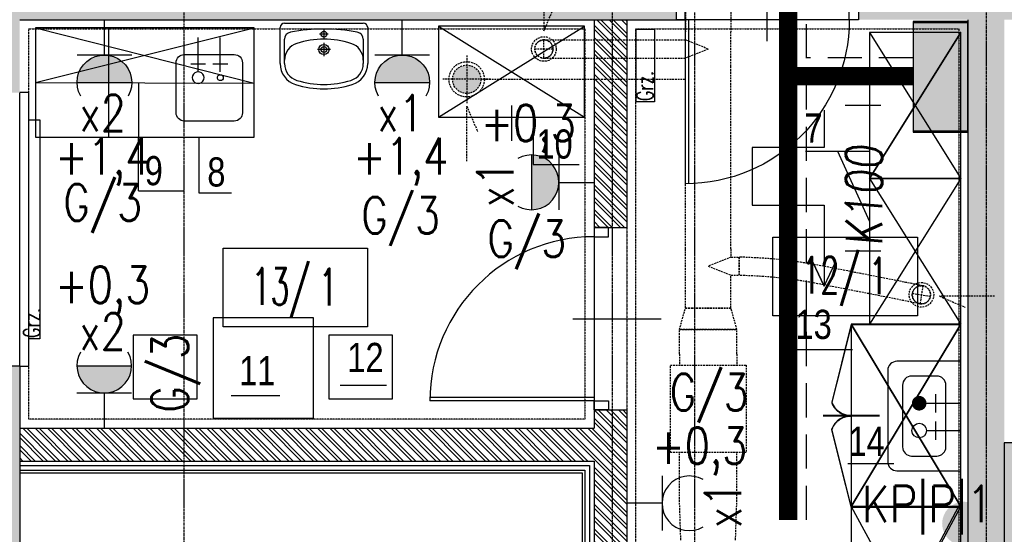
# Model space of a CAD drawing. Extents: x -7228 to 74941, y -112898 to 85621.
# Tile 366 of 635: x 51448 to 51988, y 37774 to 38056. Entities that reach past the tile are written whole.
import ezdxf
from ezdxf.enums import TextEntityAlignment as Align

# ---------------------------------------------------------------- set-up
doc = ezdxf.new("R2010")
doc.units = 0
for name, pattern in [('CENTER', [2, 1.25, -0.25, 0.25, -0.25]), ('DASHDOT', [1, 0.5, -0.25, 0, -0.25]), ('DASHED', [0.75, 0.5, -0.25]), ('DASHED2', [0.375, 0.25, -0.125]), ('DIVIDE', [31.75, 12.7, -6.35, 0, -6.35, 0, -6.35])]:
    doc.linetypes.add(name, pattern=pattern)
doc.layers.get('0').update_dxf_attribs({"color": 101, "linetype": 'CONTINUOUS'})
doc.layers.add('-A_NR', color=8, linetype='CONTINUOUS', plot=False)
for name, color, linetype in [('BB-went-opis', 8, 'CONTINUOUS'), ('Drz---drzwi', 5, 'CONTINUOUS'), ('E35', 6, 'CONTINUOUS'), ('E50', 3, 'CONTINUOUS'), ('E50kor', 3, 'CONTINUOUS'), ('E90kor', 6, 'CONTINUOUS'), ('E_kp_opis', 6, 'CONTINUOUS'), ('Ins-co', 2, 'CONTINUOUS'), ('Ins-went', 141, 'CONTINUOUS'), ('m-went-klapy', 2, 'CONTINUOUS'), ('Okn---okna', 5, 'CONTINUOUS'), ('Opis-pom', 6, 'CONTINUOUS'), ('Opis_pom_ramka', 6, 'CONTINUOUS'), ('Os-osie glowne', 1, 'CENTER'), ('Sc-beton', 7, 'CONTINUOUS'), ('Sc-beton-hatch', 86, 'CONTINUOUS'), ('Sc-cegla pustak', 42, 'CONTINUOUS'), ('Sc-cegla pustak-hatch', 8, 'CONTINUOUS'), ('Sc-gk', 120, 'CONTINUOUS'), ('Sc-izolacja term-styropian', 151, 'STYROPIAN-KA'), ('Sc-nadproza kon', 5, 'DASHED2'), ('Suf-widok', 8, 'CONTINUOUS'), ('W-otwor-strop', 1, 'CONTINUOUS'), ('Wyp-meble', 155, 'CONTINUOUS'), ('Wyp-sanitar', 131, 'CONTINUOUS')]:
    doc.layers.add(name, color=color, linetype=linetype)
doc.styles.add('ARIAL_CE', font='ARIAL.TTF', dxfattribs={"width": 0.8})
doc.styles.add('KA wymiar', font='romans.shx', dxfattribs={"width": 0.6})
doc.styles.add('ROMANS', font='romans', dxfattribs={"width": 0.85})
doc.linetypes.add('STYROPIAN-KA', pattern='A,0.0001,-0.1,[135,ltypeshp.shx,S=0.1,R=0,X=-0.1,Y=0],0,[135,ltypeshp.shx,S=0.1,R=180,X=0.1,Y=0],-0.1', length=0.2001)
doc.linetypes.add('ZIGZAG', pattern='A,0.00254,-5.08,[131,ltypeshp.shx,S=5.08,R=0,X=-5.08,Y=0],-10.16,[131,ltypeshp.shx,S=5.08,R=180,X=5.08,Y=0],-5.08', length=20.32254)

# ---------------------------------------------------------------- blocks, each defined once
blk = doc.blocks.new('_0630_DRZWI_90')
at = {"ltscale": 7}
for p, q in [((5, 8), (5, 98)), ((6.8, 8), (6.8, 97.98))]:
    blk.add_line(p, q, dxfattribs=at)
at = {"ltscale": 25}
for p, q in [((50, 19.7), (50, -28.9)), ((5, 8), (0, 8)), ((0, 8), (5, 8)), ((0, 0), (0, 8)), ((95, 8), (5, 8)), ((5, 8), (5, 0)), ((95, 8), (95, 0)), ((100, 8), (95, 8)), ((100, 0), (100, 8)), ((5, 0), (0, 0)), ((5, 0), (0, 0)), ((95, 0), (100, 0)), ((95, 0), (100, 0))]:
    blk.add_line(p, q, dxfattribs=at)
at = {"ltscale": 7}
blk.add_arc((5, 8), 90, 0, 90, dxfattribs=at)
blk = doc.blocks.new('_dsjhgfdfg')
for p, q in [((-28, -150), (-28, 0)), ((-28, 0), (-25, 0)), ((15, 0), (10, 0)), ((15, -150), (15, 0)), ((-10, -145), (-10, -5)), ((-6, -8), (-6, -142)), ((-3, -8), (-3, -142)), ((0, -8), (0, -142)), ((-25, -150), (-28, -150)), ((10, -150), (15, -150))]:
    blk.add_line(p, q)
at = {"linetype": 'DASHED2'}
for p, q in [((10, -150), (10, 0)), ((-25, -150), (-25, 0))]:
    blk.add_line(p, q, dxfattribs=at)
for points in [[(-10, -5), (-10, 0), (0, 0), (0, -3), (-4, -3), (-4, -5)], [(-6, -8), (-6, -5), (-4, -5), (-4, -3), (0, -3), (0, -5), (0, -8)], [(-10, -145), (-10, -150), (0, -150), (0, -147), (-4, -147), (-4, -145)], [(-6, -142), (-6, -145), (-4, -145), (-4, -147), (0, -147), (0, -145), (0, -142)]]:
    blk.add_lwpolyline(points, close=True)
blk = doc.blocks.new('_opis_pom_metka')
at = {"layer": 'Opis_pom_ramka'}
blk.add_lwpolyline([(-33.13, 0), (32.87, 0), (32.87, -36), (-33.13, -36)], close=True, dxfattribs=at)
at = {"style": 'KA wymiar', "width": 0.6}
blk.add_attdef('KO/', text='', height=16.8, dxfattribs=at).set_placement((3.45, -25.87), align=Align.RIGHT)
blk.add_attdef('NR', (3.8, -26.16), '', height=16.8, dxfattribs=at)
blk = doc.blocks.new('_jhjhuhuftt')
for p, q in [((-1.26, 110), (-60, 0)), ((-60, 110), (0, 0)), ((-44.6, 54.37), (-75.49, 54.37))]:
    blk.add_line(p, q)
at = {"ltscale": 0.5}
blk.add_lwpolyline([(-60, 0), (0, 0), (0, 110), (-60, 110)], close=True, dxfattribs=at)
blk = doc.blocks.new('_gyftrtrrd')
for p, q in [((4.05, 0), (-45.95, -80)), ((-45.95, 0), (4.05, -80)), ((-39.76, -40), (-59.24, -40))]:
    blk.add_line(p, q)
at = {"ltscale": 0.5}
blk.add_lwpolyline([(-45.95, -80), (4.05, -80), (4.05, 0), (-45.95, 0)], close=True, dxfattribs=at)
blk = doc.blocks.new('_ofidogjflhgj')
at = {"linetype": 'DASHED2'}
for p, q in [((-60, 0), (-70.74, -42.81)), ((-60, 0), (-60, -100)), ((-60, -100), (-70.74, -57.38))]:
    blk.add_line(p, q, dxfattribs=at)
at = {"ltscale": 0.5}
for p, q in [((0, 0), (-60, 0)), ((-60, -100), (0, -100))]:
    blk.add_line(p, q, dxfattribs=at)
for p, q in [((-60, -100), (0, 0)), ((-60, 0), (0, -100)), ((0, -100), (0, 0)), ((-44.6, -50), (-75.49, -50))]:
    blk.add_line(p, q)
at = {"linetype": 'DASHED2'}
for centre, start, end in [((-60.02, -38.55), 201.6245, 270.0872), ((-60.02, -61.63), 89.9128, 158.3755)]:
    blk.add_arc(centre, 11.54, start, end, dxfattribs=at)
blk = doc.blocks.new('umywalka_60x45')
at = {"ltscale": 25}
for p, q in [((-27, 0), (27, 0)), ((-30, -27.72), (-30, -3)), ((0, -4.5), (0, -10.5)), ((30, -3), (30, -27.72)), ((-27, -27.72), (-27, -11.03)), ((3, -7.5), (-3, -7.5)), ((0, -13.5), (0, -22.5)), ((27, -11.03), (27, -27.72)), ((4.5, -18), (-4.5, -18))]:
    blk.add_line(p, q, dxfattribs=at)
for centre, radius in [((0, -7.5), 2), ((0, -18), 3.5), ((0, -18), 2)]:
    blk.add_circle(centre, radius, dxfattribs=at)
for centre, radius, start, end in [((27, -3), 3, 0, 90), ((-27, -3), 3, 90, 180), ((-22, -11.03), 5, 100.52627, 180), ((0, -129.43), 125.43, 79.47373, 100.52627), ((22, -11.03), 5, 0, 79.47373), ((0, -73.4), 62.4, 72.6871, 107.3129), ((-15, -25.28), 12, 107.3129, 180), ((15, -25.28), 12, 0, 72.6871), ((-15, -27.72), 15, 180, 252.6871), ((-15, -27.72), 12, 180, 252.6871), ((15, -27.72), 12, 287.3129, 0), ((15, -27.72), 15, 287.3129, 0), ((0, 20.4), 62.4, 252.6871, 287.3129), ((0, 20.4), 65.4, 252.6871, 287.3129)]:
    blk.add_arc(centre, radius, start, end, dxfattribs=at)
blk = doc.blocks.new('G1')
at = {"layer": 'E35'}
blk.add_hatch(color=256, dxfattribs=at).paths.add_polyline_path([(10, 22.85), (-10, 22.85, 1)])
for p, q in [((-10, 22.85), (10, 22.85)), ((10, 12.85), (-10, 12.85))]:
    blk.add_line(p, q, dxfattribs=at)
blk.add_arc((0, 22.85), 10, 150, 30, dxfattribs=at)
at = {"layer": 'E50'}
blk.add_line((0, 12.85), (0, 0), dxfattribs=at)
blk = doc.blocks.new('A$C38133200')
at = {"layer": 'm-went-klapy', "ltscale": 2}
blk.add_hatch(color=256, dxfattribs=at).paths.add_polyline_path([(-12.02, 0, 1), (12.02, 0, 1)])
blk = doc.blocks.new('A$C178657CD')
at = {"layer": 'BB-went-opis'}
blk.add_blockref('A$C38133200', (-0.67, 0.34), dxfattribs=at)
blk = doc.blocks.new('A$C1A8D603F')
blk.add_blockref('A$C178657CD', (628.6, -1786.67, -3630))

msp = doc.modelspace()

# ---------------------------------------------------------------- hatches: boundary and pattern name
at = {"layer": 'E35'}
for points in [[(51728.277, 37952.285), (51728.277, 37982.285, -1)], [(51508.934, 37866.742), (51478.934, 37866.742, 1)]]:
    msp.add_hatch(color=256, dxfattribs=at).paths.add_polyline_path(points)
at = {"layer": 'E50'}
for points in [[(51967.547, 38055.571), (51937.547, 38055.571), (51937.547, 37995.571), (51967.547, 37995.571)], [(51967.547, 38054.773), (51937.547, 38054.773), (51937.547, 37994.773), (51967.547, 37994.773)]]:
    msp.add_hatch(color=256, dxfattribs=at).paths.add_polyline_path(points)
at = {"layer": 'Ins-went', "linetype": 'DASHED', "ltscale": 2}
h = msp.add_hatch(color=256, dxfattribs=at)
edge = h.paths.add_edge_path()
edge.add_arc((51692.707, 38023.786), 7.744, 0, 360)
at = {"layer": 'Sc-beton-hatch'}
h = msp.add_hatch(dxfattribs=at)
h.set_pattern_fill('ANSI33', color=256, style=0)
h.paths.add_polyline_path([(51347.547, 38734.472), (51347.547, 38744.472), (51327.547, 38744.472), (51327.547, 38714.472), (51427.547, 38714.472), (51427.547, 38516.472), (51447.547, 38516.472), (51447.547, 38714.472), (51967.547, 38714.472), (51967.547, 38704.472), (51987.547, 38704.472), (51987.547, 38734.472), (51782.547, 38734.472), (51782.547, 38739.472), (51762.547, 38739.472), (51762.547, 38734.472)])
h.paths.add_polyline_path([(51447.547, 38366.472), (51427.547, 38366.472), (51427.547, 38266.472), (51447.547, 38266.472)])
h.paths.add_polyline_path([(51967.547, 38076.472), (51907.547, 38076.472), (51907.547, 38056.472), (51967.547, 38056.472), (51967.547, 37546.472), (51987.547, 37546.472), (51987.547, 38056.472), (52278.547, 38056.472), (52278.547, 37741.472), (52298.547, 37741.472), (52351.547, 37741.472), (52351.547, 37761.472), (52298.547, 37761.472), (52298.547, 38076.472), (51987.547, 38076.472), (51987.547, 38594.472), (51967.547, 38594.472)])
h.paths.add_polyline_path([(51447.547, 38076.472), (51447.547, 38116.472), (51427.547, 38116.472), (51427.547, 38016.472), (51447.547, 38016.472), (51447.547, 38056.472), (51807.547, 38056.472), (51807.547, 38076.472)])
h = msp.add_hatch(dxfattribs=at)
h.set_pattern_fill('ANSI33', color=256, style=0)
h.paths.add_polyline_path([(51427.547, 37734.472), (51427.547, 37689.472), (51447.547, 37689.472), (51447.547, 37866.472), (51427.547, 37866.472), (51427.547, 37754.472), (51327.547, 37754.472), (51327.547, 37734.472)])
h.paths.add_polyline_path([(51427.547, 37506.472), (51447.547, 37506.472), (51447.547, 37574.472), (51427.547, 37574.472)])
h.paths.add_polyline_path([(51427.547, 37326.472), (51327.547, 37326.472), (51327.547, 37306.472), (51527.547, 37306.472), (51527.547, 37266.472), (51547.547, 37266.472), (51547.547, 37306.472), (52727.547, 37306.472), (52727.547, 37221.472), (52747.547, 37221.472), (52747.547, 37306.472), (52787.547, 37306.472), (52787.547, 37326.472), (51447.547, 37326.472), (51447.547, 37356.472), (51427.547, 37356.472)])
at = {"layer": 'Sc-cegla pustak-hatch'}
h = msp.add_hatch(dxfattribs=at)
h.set_pattern_fill('ANSI32', color=256, scale=0.5, angle=90, style=0)
h.paths.add_polyline_path([(51770.547, 38166.472), (51762.547, 38166.472), (51762.547, 38076.472), (51770.547, 38076.472), (51770.547, 38091.472), (51785.547, 38091.472), (51785.547, 38076.472), (51793.547, 38076.472), (51793.547, 38099.472), (51770.547, 38099.472)])
h.paths.add_polyline_path([(51934.547, 38099.472), (51934.547, 38076.472), (51942.547, 38076.472), (51942.547, 38099.472)])
h.paths.add_polyline_path([(51762.547, 37942.472), (51780.547, 37942.472), (51780.547, 38056.472), (51762.547, 38056.472)])
h = msp.add_hatch(dxfattribs=at)
h.set_pattern_fill('ANSI32', color=256, scale=0.5, angle=90, style=0)
h.paths.add_polyline_path([(51762.547, 37814.472), (51762.547, 37579.472), (51762.547, 37564.472), (51447.547, 37564.472), (51447.547, 37546.472), (51800.547, 37546.472), (51800.547, 37564.472), (51780.547, 37564.472), (51774.547, 37564.472), (51774.547, 37579.472), (51780.547, 37579.472), (51780.547, 37842.472), (51762.547, 37842.472), (51762.547, 37832.472), (51447.547, 37832.472), (51447.547, 37814.472)])
at = {"layer": 'W-otwor-strop'}
msp.add_hatch(color=256, dxfattribs=at).paths.add_polyline_path([(52077.547, 37824.472), (51987.547, 37824.472), (51987.547, 37590.472), (51997.547, 37814.472)])

# ---------------------------------------------------------------- linework, layer by layer
at = {"layer": '-A_NR'}
for p, q in [((51512.721, 37962.666), (51512.88, 38021.853)), ((51729.124, 38004.487), (51729.124, 37977.057)), ((51545.721, 37992.005), (51545.721, 37961.468)), ((51878.498, 37984.361), (51913.637, 37984.361)), ((51896.068, 37984.361), (51913.637, 37945.754)), ((51729.124, 37977.057), (51754.468, 37977.057)), ((51512.721, 37962.666), (51537.701, 37962.666)), ((51545.721, 37961.468), (51563.686, 37961.468)), ((51870.571, 37875.674), (51904.353, 37875.674)), ((51623.381, 37856.086), (51648.725, 37856.086)), ((51563.541, 37850.46), (51590.293, 37850.46)), ((51901.654, 37813.135), (51926.998, 37813.135))]:
    msp.add_line(p, q, dxfattribs=at)
at = {"layer": 'E35'}
for p, q in [((51728.277, 37982.285), (51728.277, 37952.285)), ((51743.277, 37982.285), (51743.277, 37952.285)), ((51478.934, 37866.742), (51508.934, 37866.742)), ((51508.934, 37851.742), (51478.934, 37851.742)), ((51799.818, 37806.29), (51799.818, 37776.29))]:
    msp.add_line(p, q, dxfattribs=at)
for centre, start, end in [((51728.277, 37967.285), 240, 120), ((51493.934, 37866.742), 150, 30), ((51814.818, 37791.29), 60, 300)]:
    msp.add_arc(centre, 15, start, end, dxfattribs=at)
at = {"layer": 'E50'}
for p, q in [((51743.277, 37967.285), (51762.547, 37967.285)), ((51493.934, 37851.742), (51493.934, 37832.472)), ((51799.818, 37791.29), (51780.547, 37791.29))]:
    msp.add_line(p, q, dxfattribs=at)
at = {"layer": 'E50', "const_width": 10}
for points in [[(51869.057, 37782.176), (51869.057, 38707.522)], [(51937.547, 38025.571), (51869.057, 38025.571)]]:
    msp.add_lwpolyline(points, dxfattribs=at)
at = {"layer": 'E50'}
for points in [[(51937.547, 38055.571), (51937.547, 37995.571), (51967.547, 37995.571), (51967.547, 38055.571)], [(51937.547, 38054.773), (51937.547, 37994.773), (51967.547, 37994.773), (51967.547, 38054.773)]]:
    msp.add_lwpolyline(points, close=True, dxfattribs=at)
at = {"layer": 'E50kor', "linetype": 'DASHED2', "ltscale": 75}
for p, q in [((51879.057, 37782.176), (51879.057, 38707.522)), ((51937.547, 38035.571), (51879.057, 38035.571))]:
    msp.add_line(p, q, dxfattribs=at)
at = {"layer": 'E90kor', "ltscale": 15}
msp.add_lwpolyline([(51888.761, 38006.798), (51888.761, 37986.473), (51849.353, 37986.473), (51849.353, 37954.859), (51888.761, 37954.859), (51888.761, 37910.306), (51882.521, 37923.471), (51888.761, 37910.306), (51895.001, 37923.471)], dxfattribs=at)
at = {"layer": 'Ins-co'}
for points in [[(51785.652, 38051.354), (51795.652, 38051.354), (51795.652, 38011.354), (51785.652, 38011.354)], [(51452.554, 38001.472), (51458.654, 38001.472), (51458.654, 37881.472), (51452.554, 37881.472)]]:
    msp.add_lwpolyline(points, close=True, dxfattribs=at)
at = {"layer": 'Ins-went', "linetype": 'DASHED', "ltscale": 2}
for p, q in [((51812.637, 38180.771), (51812.637, 38049.871)), ((51837.637, 38180.771), (51837.637, 38049.871)), ((51812.637, 38045.393), (51812.637, 38049.893)), ((51837.637, 38030.893), (51837.637, 38049.893)), ((51735.037, 38035.393), (51735.037, 38045.393)), ((51740.037, 38040.393), (51730.037, 38040.393)), ((51825.137, 38040.393), (51812.637, 38035.393)), ((51692.707, 38036.844), (51692.707, 38010.729)), ((51812.637, 38030.893), (51812.637, 38035.393)), ((51812.637, 37930.814), (51812.637, 38030.914)), ((51837.637, 37930.814), (51837.637, 38030.914)), ((51705.764, 38023.786), (51679.649, 38023.786)), ((51700.451, 38023.786), (51812.547, 38023.786)), ((51812.637, 37911.814), (51812.637, 37930.814)), ((51837.637, 37930.814), (51837.637, 37926.314)), ((51837.637, 37926.314), (51825.137, 37921.314)), ((51837.637, 37926.314), (51842.137, 37926.314)), ((51842.137, 37916.314), (51842.137, 37926.314)), ((51842.137, 37926.314), (51842.137, 37916.314)), ((51825.137, 37921.314), (51837.637, 37916.314)), ((51837.637, 37911.814), (51837.637, 37916.314)), ((51837.637, 37916.314), (51842.137, 37916.314)), ((51812.637, 37898.314), (51812.637, 37911.814)), ((51837.637, 37898.314), (51837.637, 37911.814)), ((51942.852, 37910.561), (51941.301, 37900.682)), ((51937.137, 37906.398), (51947.016, 37904.846)), ((51809.387, 37886.614), (51812.637, 37898.314)), ((51837.637, 37898.314), (51812.637, 37898.314)), ((51812.637, 37898.314), (51837.637, 37898.314)), ((51840.887, 37886.614), (51837.637, 37898.314)), ((51809.387, 37886.614), (51840.887, 37886.614)), ((51809.387, 37873.114), (51809.387, 37886.614)), ((51840.887, 37886.614), (51809.387, 37886.614)), ((51840.887, 37873.114), (51840.887, 37886.614)), ((51809.387, 37873.114), (51809.387, 37867.114)), ((51840.887, 37873.114), (51840.887, 37867.114)), ((51804.387, 37819.114), (51804.387, 37867.114)), ((51804.387, 37867.114), (51845.887, 37867.114)), ((51845.887, 37867.114), (51845.887, 37819.114)), ((51845.887, 37819.114), (51804.387, 37819.114)), ((51809.387, 37813.114), (51809.387, 37819.114)), ((51840.887, 37813.114), (51840.887, 37819.114)), ((51809.387, 37799.614), (51809.387, 37813.114)), ((51840.887, 37799.614), (51840.887, 37813.114)), ((51809.387, 37793.614), (51809.387, 37799.614)), ((51840.887, 37793.614), (51840.887, 37799.614)), ((51810.137, 37771.114), (51809.387, 37793.614)), ((51840.137, 37771.114), (51840.887, 37793.614))]:
    msp.add_line(p, q, dxfattribs=at)
for points in [[(51735.037, 38080.63), (51735.037, 38050.393), (51741.06, 38064.406)], [(51825.137, 38040.393), (51812.637, 38045.393)], [(51692.707, 37978.868), (51692.707, 38009.106), (51698.729, 37995.092)], [(51982.254, 37904.846), (51952.016, 37904.846), (51966.03, 37898.824)]]:
    msp.add_lwpolyline(points, dxfattribs=at)
for centre, radius in [((51735.037, 38040.393), 6.75), ((51735.037, 38040.393), 5), ((51692.707, 38023.786), 9.68), ((51692.707, 38023.786), 7.744), ((51942.076, 37905.622), 6.75), ((51942.076, 37905.622), 5)]:
    msp.add_circle(centre, radius, dxfattribs=at)
for centre, start, end in [((51735.037, 38040.393), 90, 270), ((51735.037, 38040.393), 270, 90), ((51942.076, 37905.622), 81.07639, 261.07639), ((51942.076, 37905.622), 261.07639, 81.07639)]:
    msp.add_arc(centre, 5, start, end, dxfattribs=at)
for points in [[(51735.037, 38045.393), (51812.637, 38045.393)], [(51735.037, 38035.393), (51812.637, 38035.393)], [(51942.852, 37910.561), (51893.226, 37920.335), (51867.926, 37924.558), (51842.137, 37926.314)], [(51941.301, 37900.682), (51891.294, 37910.524), (51866.663, 37914.638), (51842.137, 37916.314)]]:
    msp.add_spline(points, degree=3, dxfattribs=at)
at = {"layer": 'Os-osie glowne'}
for points in [[(51537.547, 39998.472), (51537.547, 33951.472)], [(51772.547, 39998.472), (51772.547, 33951.472)], [(51817.547, 39998.472), (51817.547, 34021.472)], [(51977.547, 39998.472), (51977.547, 34021.472)]]:
    msp.add_lwpolyline(points, dxfattribs=at)
at = {"layer": 'Sc-beton'}
for points in [[(51447.547, 38056.472), (51807.547, 38056.472)], [(51967.547, 38056.472), (51967.547, 37546.472)], [(51447.547, 37866.472), (51427.547, 37866.472)], [(51447.547, 37866.472), (51447.547, 37689.472)]]:
    msp.add_lwpolyline(points, dxfattribs=at)
at = {"layer": 'Sc-cegla pustak'}
for points in [[(51762.547, 38056.472), (51762.547, 37942.472)], [(51780.547, 38056.472), (51780.547, 37942.472)], [(51762.547, 37942.472), (51780.547, 37942.472)], [(51762.547, 37842.472), (51762.547, 37832.472)], [(51762.547, 37842.472), (51780.547, 37842.472)], [(51780.547, 37842.472), (51780.547, 37579.472)], [(51447.547, 37832.472), (51762.547, 37832.472)], [(51447.547, 37814.472), (51762.547, 37814.472)], [(51762.547, 37814.472), (51762.547, 37579.472)]]:
    msp.add_lwpolyline(points, dxfattribs=at)
at = {"layer": 'Sc-gk'}
msp.add_lwpolyline([(51447.547, 37807.972), (51756.047, 37807.972), (51756.047, 37570.972), (51447.547, 37570.972)], dxfattribs=at)
at = {"layer": 'Sc-izolacja term-styropian', "linetype": 'ZIGZAG', "ltscale": 0.01}
msp.add_lwpolyline([(51447.547, 37811.972), (51760.047, 37811.972), (51760.047, 37566.972), (51447.547, 37566.972)], dxfattribs=at)
at = {"layer": 'Sc-izolacja term-styropian', "linetype": 'ByBlock'}
msp.add_lwpolyline([(51447.547, 37809.472), (51757.547, 37809.472), (51757.547, 37569.472), (51447.547, 37569.472)], dxfattribs=at)
at = {"layer": 'Sc-nadproza kon', "linetype": 'DASHDOT', "ltscale": 0.5}
msp.add_lwpolyline([(51780.547, 37942.472), (51780.547, 37842.472)], dxfattribs=at)
at = {"layer": 'Suf-widok', "linetype": 'DIVIDE', "ltscale": 0.02}
for points in [[(51452.547, 38051.472), (51757.547, 38051.472), (51757.547, 37837.472), (51452.547, 37837.472)], [(51785.547, 38051.472), (51962.547, 38051.472), (51962.547, 37569.472), (51785.547, 37569.472)]]:
    msp.add_lwpolyline(points, close=True, dxfattribs=at)
at = {"layer": 'W-otwor-strop'}
msp.add_lwpolyline([(52077.547, 37824.472), (51987.547, 37824.472), (51987.547, 37590.472), (51997.547, 37814.472)], close=True, dxfattribs=at)
at = {"layer": 'Wyp-meble'}
for p, q in [((51456.221, 38022.005), (51576.221, 38052.005)), ((51456.221, 38052.005), (51576.221, 38021.684)), ((51496.221, 38052.005), (51456.221, 38052.005)), ((51456.221, 38052.005), (51456.221, 37992.005)), ((51576.221, 38052.005), (51496.221, 38052.005)), ((51496.221, 38052.005), (51496.221, 37992.005)), ((51576.221, 37992.005), (51576.221, 38052.005)), ((51677.221, 38003.005), (51757.221, 38053.005)), ((51677.221, 38053.005), (51757.221, 38003.005)), ((51913.637, 37969.472), (51963.637, 38049.472)), ((51913.637, 38049.472), (51963.637, 37969.472)), ((51456.221, 38022.005), (51576.221, 38021.684)), ((51717.221, 38009.505), (51717.221, 37990.005)), ((51919.834, 38009.472), (51900.348, 38009.472)), ((51456.221, 37992.005), (51496.221, 37992.005)), ((51496.221, 37992.005), (51576.221, 37992.005)), ((51963.637, 37969.472), (51913.637, 37889.472)), ((51913.637, 37969.472), (51963.637, 37889.472)), ((51919.834, 37929.472), (51900.348, 37929.472)), ((51903.637, 37889.472), (51892.895, 37846.667)), ((51963.637, 37889.472), (51903.637, 37889.472)), ((51903.637, 37889.472), (51903.637, 37789.472)), ((51903.637, 37789.472), (51963.637, 37889.472)), ((51903.637, 37889.472), (51963.637, 37789.472)), ((51963.637, 37789.472), (51963.637, 37889.472)), ((51919.038, 37839.472), (51888.145, 37839.472)), ((51903.637, 37789.472), (51892.895, 37832.096)), ((51903.637, 37789.472), (51963.637, 37789.472)), ((51903.637, 37789.472), (51963.637, 37679.472)), ((51904.902, 37679.472), (51963.637, 37789.472))]:
    msp.add_line(p, q, dxfattribs=at)
for points in [[(51677.221, 38003.005), (51757.221, 38003.005), (51757.221, 38053.005), (51677.221, 38053.005)], [(51913.637, 37969.472), (51963.637, 37969.472), (51963.637, 38049.472), (51913.637, 38049.472)], [(51913.637, 37889.472), (51963.637, 37889.472), (51963.637, 37969.472), (51913.637, 37969.472)], [(51553.728, 37838.006), (51608.728, 37838.006), (51608.728, 37893.006), (51553.728, 37893.006)], [(51509.811, 37848.574), (51544.811, 37848.574), (51544.811, 37883.574), (51509.811, 37883.574)], [(51509.811, 37848.574), (51544.811, 37848.574), (51544.811, 37883.574), (51509.811, 37883.574)], [(51617.008, 37848.574), (51652.008, 37848.574), (51652.008, 37883.574), (51617.008, 37883.574)], [(51617.008, 37848.574), (51652.008, 37848.574), (51652.008, 37883.574), (51617.008, 37883.574)], [(51903.637, 37679.472), (51963.637, 37679.472), (51963.637, 37789.472), (51903.637, 37789.472)]]:
    msp.add_lwpolyline(points, close=True, dxfattribs=at)
for centre, start, end in [((51903.62, 37850.918), 201.62454, 270.08721), ((51903.62, 37827.844), 89.91279, 158.37546)]:
    msp.add_arc(centre, 11.537, start, end, dxfattribs=at)
at = {"layer": 'Wyp-sanitar'}
for p, q in [((51545.433, 38027.947), (51545.433, 38046.797)), ((51557.583, 38027.947), (51557.583, 38046.797)), ((51533.283, 38005.478), (51533.283, 38032.816)), ((51537.839, 38037.372), (51565.177, 38037.372)), ((51569.733, 38032.816), (51569.733, 38005.478)), ((51549.483, 38031.997), (51541.383, 38031.997)), ((51561.633, 38031.997), (51553.533, 38031.997)), ((51565.177, 38000.922), (51537.839, 38000.922)), ((51949.871, 37851.155), (51949.871, 37841.155)), ((51949.871, 37851.155), (51949.871, 37841.155)), ((51949.871, 37851.155), (51949.871, 37841.155)), ((51949.871, 37851.155), (51949.871, 37841.155)), ((51949.871, 37851.155), (51949.871, 37841.155)), ((51944.871, 37846.155), (51963.516, 37846.155)), ((51944.871, 37846.155), (51963.516, 37846.155)), ((51944.871, 37846.155), (51963.516, 37846.155)), ((51944.871, 37846.155), (51963.516, 37846.155)), ((51944.871, 37846.155), (51963.516, 37846.155)), ((51949.871, 37836.155), (51949.871, 37826.155)), ((51949.871, 37836.155), (51949.871, 37826.155)), ((51949.871, 37836.155), (51949.871, 37826.155)), ((51949.871, 37836.155), (51949.871, 37826.155)), ((51949.871, 37836.155), (51949.871, 37826.155)), ((51949.871, 37836.155), (51949.871, 37826.155)), ((51944.871, 37831.155), (51963.516, 37831.155)), ((51944.871, 37831.155), (51963.516, 37831.155)), ((51944.871, 37831.155), (51963.516, 37831.155)), ((51944.871, 37831.155), (51963.516, 37831.155)), ((51944.871, 37831.155), (51963.516, 37831.155)), ((51944.871, 37831.155), (51963.516, 37831.155))]:
    msp.add_line(p, q, dxfattribs=at)
for points in [[(51963.637, 37809.142), (51963.637, 37869.142), (51928.637, 37869.142, 0.4142136), (51923.637, 37864.142), (51923.637, 37814.142, 0.4142136), (51928.637, 37809.142)], [(51963.637, 37809.142), (51963.637, 37869.142), (51928.637, 37869.142, 0.4142136), (51923.637, 37864.142), (51923.637, 37814.142, 0.4142136), (51928.637, 37809.142)], [(51955.552, 37822.227), (51955.552, 37856.057, 0.4142136), (51950.552, 37861.057), (51936.722, 37861.057, 0.4142136), (51931.722, 37856.057), (51931.722, 37822.227, 0.4142136), (51936.722, 37817.227), (51950.552, 37817.227, 0.4142136)], [(51955.552, 37822.227), (51955.552, 37856.057, 0.4142136), (51950.552, 37861.057), (51936.722, 37861.057, 0.4142136), (51931.722, 37856.057), (51931.722, 37822.227, 0.4142136), (51936.722, 37817.227), (51950.552, 37817.227, 0.4142136)]]:
    msp.add_lwpolyline(points, format="xyb", close=True, dxfattribs=at)
at = {"layer": 'Wyp-sanitar', "const_width": 4}
msp.add_lwpolyline([(51938.871, 37846.155, 1), (51942.871, 37846.155, 1)], format="xyb", close=True, dxfattribs=at)
msp.add_lwpolyline([(51938.871, 37846.155, 1), (51942.871, 37846.155, 1)], format="xyb", close=True, dxfattribs=at)
at = {"layer": 'Wyp-sanitar'}
msp.add_circle((51940.871, 37831.155), 4, dxfattribs=at)
msp.add_circle((51940.871, 37831.155), 4, dxfattribs=at)
msp.add_circle((51940.871, 37831.155), 4, dxfattribs=at)
msp.add_circle((51940.871, 37831.155), 4, dxfattribs=at)
msp.add_circle((51940.871, 37831.155), 4, dxfattribs=at)
msp.add_circle((51940.871, 37831.155), 4, dxfattribs=at)
for start, end in [(0, 180), (0, 180), (0, 180), (180, 0), (180, 0), (180, 0)]:
    msp.add_arc((51940.871, 37846.155), 2, start, end, dxfattribs=at)
at = {"layer": 'Wyp-sanitar', "extrusion": (0, 0, -1)}
for centre, major_axis, start_param, end_param in [((51537.839, 38032.816), (3.222, 3.222), 3.9269908, 5.4977871), ((51565.177, 38032.816), (-3.222, 3.222), 0.7853982, 2.3561945), ((51545.433, 38024.707), (-2.291, 2.291), 5.497787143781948, 11.78097245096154), ((51557.583, 38024.707), (-1.146, 1.146), 3.9269908, 7.0685835), ((51557.583, 38024.707), (-1.146, 1.146), 0.7853982, 3.9269908), ((51537.839, 38005.478), (-3.222, 3.222), 3.9269908, 5.4977871), ((51565.177, 38005.478), (3.222, 3.222), 0.7853982, 2.3561945)]:
    msp.add_ellipse(centre, major_axis=major_axis, ratio=1, start_param=start_param, end_param=end_param, dxfattribs=at)

# ---------------------------------------------------------------- block references
at = {"layer": 'Drz---drzwi', "xscale": -1, "rotation": 180}
msp.add_blockref('_0630_DRZWI_90', (51807.547, 38064.472), dxfattribs=at)
at = {"layer": 'Drz---drzwi', "rotation": 90}
msp.add_blockref('_0630_DRZWI_90', (51770.547, 37842.472), dxfattribs=at)
at = {"layer": 'E35'}
msp.add_blockref('A$C1A8D603F', (51337.547, 39566.472), dxfattribs=at)
at = {"layer": 'E35', "xscale": -1.5, "yscale": 1.5, "zscale": 1.5, "rotation": 180}
for p in [(51494, 38056.363), (51657.372, 38056.363)]:
    msp.add_blockref('G1', p, dxfattribs=at)
at = {"layer": 'Okn---okna'}
msp.add_blockref('_dsjhgfdfg', (51437.547, 38016.472), dxfattribs=at)
at = {"layer": 'Opis-pom'}
ref = msp.add_blockref('_opis_pom_metka', (51900.434, 37937.308), dxfattribs=dict(at, xscale=1.2, yscale=1.2, zscale=1.2))
ref.add_attrib('KO/', '12/', dxfattribs={"layer": '0', "height": 20.16, "style": 'KA wymiar', "width": 0.6}).set_placement((51908.473, 37906.267), align=Align.RIGHT)
ref.add_attrib('NR', '1', (51913.207, 37905.911), dxfattribs={"layer": '0', "height": 20.16, "style": 'KA wymiar', "width": 0.6})
ref = msp.add_blockref('_opis_pom_metka', (51598.852, 37931.171), dxfattribs=dict(at, xscale=1.2, yscale=1.2, zscale=1.2))
ref.add_attrib('KO/', '13/', dxfattribs={"layer": '0', "height": 20.16, "style": 'KA wymiar', "width": 0.6}).set_placement((51606.891, 37900.13), align=Align.RIGHT)
ref.add_attrib('NR', '1', (51611.625, 37899.774), dxfattribs={"layer": '0', "height": 20.16, "style": 'KA wymiar', "width": 0.6})
at = {"layer": 'Wyp-meble'}
for name, p in [('_gyftrtrrd', (51959.591, 38049.472)), ('_gyftrtrrd', (51959.591, 37969.472)), ('_ofidogjflhgj', (51963.637, 37889.142)), ('_jhjhuhuftt', (51963.637, 37679.472))]:
    msp.add_blockref(name, p, dxfattribs=at)
at = {"layer": 'Wyp-sanitar', "xscale": 0.7999999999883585, "yscale": 0.8000000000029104, "zscale": 0.8}
msp.add_blockref('umywalka_60x45', (51614.39, 38054.559), dxfattribs=at)

# ---------------------------------------------------------------- texts
at = {"layer": '-A_NR', "style": 'ARIAL_CE', "width": 0.8}
for s, p in [('7', (51877.883, 37989.063)), ('10', (51730.941, 37980.305)), ('9', (51516.117, 37965.687)), ('8', (51550.443, 37964.989)), ('13', (51873.039, 37881.402)), ('12', (51627.237, 37863.258)), ('11', (51567.906, 37856)), ('14', (51902.1, 37817.29))]:
    msp.add_text(s, height=16, dxfattribs=at).set_placement(p)
at = {"layer": 'E35', "style": 'ROMANS', "width": 0.8}
for s, p in [('x2', (51493.069, 38005.261)), ('x1', (51656.44, 38005.261)), ('+0,3', (51726.459, 37996.779)), ('+1,4', (51493.129, 37978.592)), ('+1,4', (51656.5, 37978.592)), ('G/3', (51493.122, 37954.826)), ('G/3', (51656.493, 37947.767)), ('G/3', (51725.711, 37934.977)), ('+0,3', (51493.122, 37908.064)), ('G/3', (51825.704, 37850.792)), ('+0,3', (51820.519, 37819.843))]:
    msp.add_text(s, height=20, dxfattribs=at).set_placement(p, align=Align.MIDDLE)
for s, rotation, p in [('x1', 90, (51708.345, 37966.353)), ('x2', 360, (51493.003, 37885.489)), ('G/3', 90, (51531.347, 37862.629)), ('x1', 90, (51833.298, 37790.358))]:
    msp.add_text(s, height=20, rotation=rotation, dxfattribs=at).set_placement(p, align=Align.MIDDLE)
at = {"layer": 'E90kor', "ltscale": 15, "style": 'ROMANS', "oblique": 5, "width": 0.8}
msp.add_text('K100', height=20, rotation=90, dxfattribs=at).set_placement((51920.631, 37932.21))
at = {"layer": 'E_kp_opis', "style": 'ROMANS', "width": 0.85}
msp.add_text('KP|P|1', height=20, dxfattribs=at).set_placement((51945.417, 37789.469), align=Align.MIDDLE)
at = {"layer": 'Ins-co', "style": 'ROMANS', "width": 0.7}
for p in [(51794.994, 38011.862), (51458.643, 37881.98)]:
    msp.add_text('Grz.', height=9, rotation=90, dxfattribs=at).set_placement(p)

doc.saveas('drawing.dxf')
